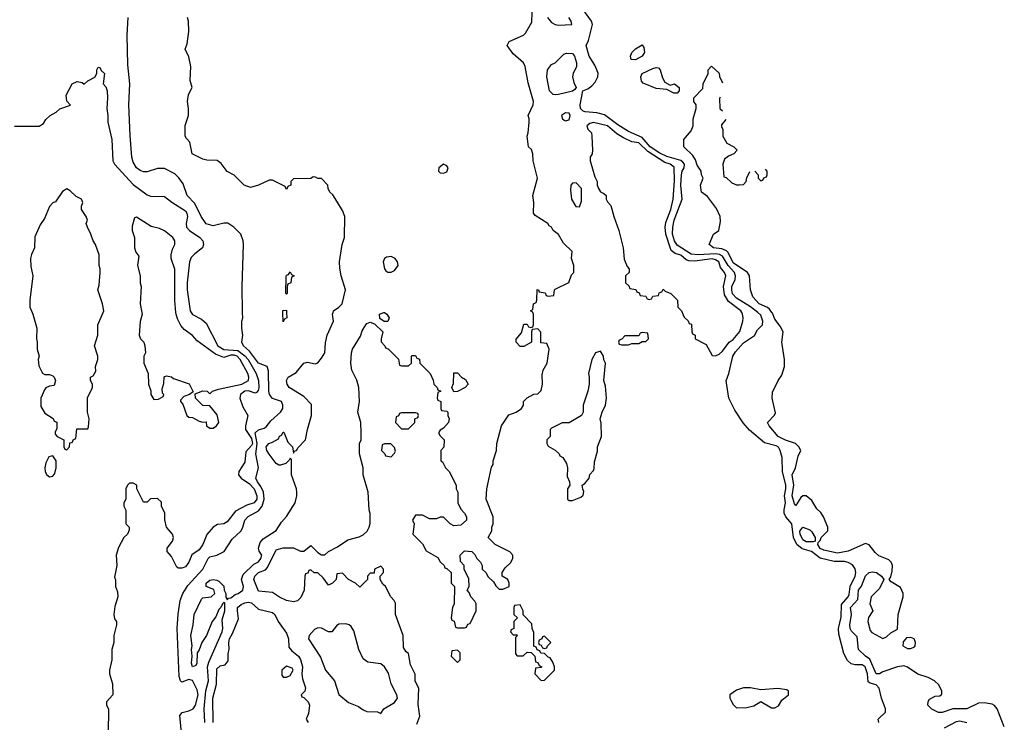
# Model space of a CAD drawing. Header units: inches. Extents: x 1793389 to 1900389, y 320802 to 470796.
# Tile 581 of 656: x 1892240 to 1897886, y 377652 to 381678. Entities that reach past the tile are written whole.
import ezdxf

# ---------------------------------------------------------------- set-up
doc = ezdxf.new("R2010")
doc.units = ezdxf.units.IN
doc.header["$MEASUREMENT"] = 0
doc.layers.add('B8397', color=7, linetype='Continuous')
doc.layers.add('B8398', color=7, linetype='Continuous')

msp = doc.modelspace()

# ---------------------------------------------------------------- linework, layer by layer
at = {"layer": 'B8397', "color": 2}
for points, elevation in [([(1892311.5, 380000), (1892316, 379990), (1892338, 379910), (1892336, 379850), (1892341, 379830), (1892341, 379790), (1892351.3, 379750), (1892346, 379730), (1892350, 379694), (1892370, 379652), (1892384.7, 379644.7), (1892410, 379644.7), (1892430, 379638), (1892438, 379630), (1892444.7, 379610), (1892438, 379582), (1892410, 379578), (1892390, 379568), (1892382, 379558), (1892361.6, 379510), (1892361.5, 379461.5), (1892383.4, 379423.4), (1892432, 379392), (1892438, 379378), (1892452.7, 379372.7), (1892452.7, 379332.7), (1892443.6, 379316.4), (1892443.6, 379303.6), (1892454, 379290), (1892494, 379270), (1892494, 379230), (1892498, 379218), (1892510, 379214), (1892526, 379230), (1892527.3, 379252.7), (1892542, 379258), (1892546, 379270), (1892562, 379278), (1892567.3, 379332.7), (1892630, 379334), (1892634.6, 379345.4), (1892639, 379390), (1892628.7, 379430), (1892628.7, 379511.3), (1892658, 379570), (1892658, 379590), (1892646, 379610), (1892646, 379630), (1892662, 379638), (1892676.4, 379663.6), (1892675.3, 379690), (1892688.7, 379730), (1892688.7, 379750), (1892668.7, 379810), (1892688, 379870), (1892688.7, 379930), (1892717.8, 380000)], 210), ([(1893223.3, 380000), (1893230, 379989), (1893282.5, 379962.5), (1893310, 379939), (1893375.6, 379810), (1893410, 379788.8), (1893490, 379781.7), (1893531.5, 379751.5), (1893550.7, 379730), (1893596.8, 379650), (1893608.7, 379610), (1893610.9, 379569.1), (1893606.6, 379553.4), (1893597.7, 379542.3), (1893590, 379538.4), (1893551.2, 379551.2), (1893530, 379550.2), (1893506.9, 379530), (1893502.6, 379510), (1893518.9, 379458.9), (1893549, 379410), (1893534.5, 379350), (1893534.7, 379330), (1893570, 379277.4), (1893574.7, 379250), (1893570, 379237.6), (1893537.4, 379202.6), (1893530, 379142), (1893496, 379090), (1893495.1, 379070), (1893509.2, 379050), (1893558.4, 379018.4), (1893583.5, 378990), (1893600.4, 378950), (1893599.7, 378930), (1893585.2, 378910), (1893543.1, 378896.9), (1893478, 378862), (1893430, 378800.5), (1893410, 378788.4), (1893374.8, 378785.2), (1893349.5, 378770.5), (1893312.5, 378727.5), (1893289.3, 378670), (1893270, 378641), (1893227.6, 378612.4), (1893209.3, 378570), (1893190, 378542.8), (1893170, 378534.8), (1893150, 378536), (1893141.4, 378541.4), (1893110, 378602), (1893084.7, 378630), (1893084.7, 378650), (1893116, 378690), (1893122.8, 378710), (1893116, 378730), (1893082, 378770), (1893071.6, 378811.6), (1893071.3, 378850), (1893054, 378890), (1893052.7, 378912.7), (1893030, 378934), (1892990, 378932), (1892970, 378914), (1892950, 378914), (1892912, 378990), (1892911.3, 379010), (1892890, 379022), (1892870, 379022), (1892858, 379010), (1892848, 378990), (1892848, 378930), (1892838, 378910), (1892838, 378890), (1892848.4, 378868.4), (1892848, 378790), (1892868, 378770), (1892867.3, 378752.7), (1892858, 378730), (1892838, 378710), (1892805.6, 378654.4), (1892794, 378610), (1892797.2, 378550), (1892784, 378484), (1892788.4, 378468.4), (1892788.7, 378430), (1892800.4, 378400.4), (1892802, 378370), (1892784.7, 378315.3), (1892779, 378270), (1892784, 378244), (1892795.3, 378230), (1892795.3, 378210), (1892779, 378150), (1892779, 378110), (1892768.7, 378070), (1892769, 378010), (1892755.3, 377950), (1892755.3, 377930), (1892772.9, 377872.9), (1892774, 377810), (1892738, 377770), (1892738, 377750), (1892748.4, 377728.4), (1892748, 377590)], 206), ([(1892940.2, 380000), (1892942, 379990), (1892931.3, 379948.7), (1892926, 379870), (1892932, 379850), (1892950.9, 379830.9), (1892958, 379810), (1892962, 379770), (1892952, 379750), (1892952, 379710), (1892976, 379650), (1892978, 379590), (1892991.1, 379551.1), (1892992, 379530), (1893010, 379502), (1893036.4, 379503.6), (1893062, 379518), (1893066, 379530), (1893058, 379538), (1893056.4, 379563.6), (1893067.3, 379592.7), (1893068.4, 379631.6), (1893082, 379638), (1893110, 379631.3), (1893122.8, 379622.8), (1893210.9, 379590.9), (1893234, 379546), (1893214, 379530), (1893181, 379519), (1893162, 379498), (1893162, 379490), (1893174.8, 379474.8), (1893198, 379410), (1893210, 379401), (1893230, 379398), (1893270, 379378), (1893290, 379372), (1893310, 379374), (1893312, 379350), (1893330, 379338), (1893350, 379338), (1893369, 379351), (1893382, 379370), (1893373.2, 379413.2), (1893330, 379466), (1893290, 379468), (1893248, 379510), (1893246, 379534), (1893290, 379551.3), (1893314, 379550), (1893330, 379534), (1893346, 379550), (1893379, 379561), (1893514, 379590), (1893551.6, 379610), (1893554.3, 379630), (1893547.8, 379650), (1893503.5, 379730), (1893487, 379750), (1893470, 379755.7), (1893450, 379755), (1893410, 379742.4), (1893362.2, 379762.2), (1893258, 379838), (1893230, 379869), (1893182.9, 379902.9), (1893164.8, 379924.8), (1893144.2, 379964.2), (1893137, 379990), (1893136, 380000)], 210), ([(1893167.8, 377592.2), (1893157.6, 377690), (1893171.2, 377708.8), (1893210, 377718), (1893234.3, 377730), (1893247.4, 377750), (1893262.7, 377810), (1893257.3, 377837.3), (1893231.8, 377891.8), (1893210, 377896.9), (1893170, 377881.2), (1893162.7, 377890), (1893155.3, 377915.3), (1893142.6, 378190), (1893148.4, 378271.6), (1893160.5, 378350), (1893175.6, 378390), (1893204.1, 378435.9), (1893289.5, 378530), (1893320.7, 378590), (1893330, 378599.3), (1893370, 378610.5), (1893412.3, 378630), (1893458, 378702), (1893509.3, 378750), (1893519.3, 378770), (1893530, 378810.8), (1893550, 378830.6), (1893610, 378864), (1893629.8, 378890.2), (1893641.8, 378930), (1893637.2, 378970), (1893623.3, 379003.3), (1893603, 379030), (1893594.5, 379050), (1893609.6, 379110), (1893593.5, 379190), (1893602.3, 379250), (1893589.8, 379310), (1893610, 379328.7), (1893642.7, 379337.3), (1893654, 379346), (1893680.6, 379379.4), (1893735.4, 379430), (1893748, 379450), (1893749.6, 379470), (1893741.2, 379490), (1893690, 379506.6), (1893672, 379530), (1893667.6, 379550), (1893666, 379666), (1893659, 379690), (1893610, 379709.6), (1893558.2, 379778.2), (1893522.7, 379810), (1893514, 379830), (1893519, 379870), (1893514, 379910), (1893514, 379950), (1893519, 379970), (1893518.4, 380000)], 202), ([(1893301.3, 377650), (1893296.9, 377730), (1893306.9, 377833.1), (1893321.7, 377890), (1893316.4, 377970), (1893323.9, 377996.1), (1893400.5, 378170), (1893404.2, 378190), (1893400.1, 378239.9), (1893417.2, 378290), (1893416.4, 378336.4), (1893410, 378338), (1893402, 378330), (1893394, 378310), (1893382, 378298), (1893364.5, 378255.5), (1893342.8, 378230), (1893310.5, 378150), (1893284.7, 378110), (1893270, 378068), (1893258, 378050), (1893256, 377990), (1893250, 377978), (1893230, 377969.2), (1893226, 377990), (1893229.2, 378030), (1893225.2, 378070), (1893229, 378090), (1893221.2, 378150), (1893235.3, 378210), (1893241.2, 378270), (1893282, 378358), (1893290, 378364.7), (1893338, 378370), (1893359, 378390), (1893352.7, 378412.7), (1893309, 378430), (1893309.3, 378450), (1893330, 378466), (1893350, 378470.5), (1893370, 378466), (1893381, 378461), (1893411.1, 378431.1), (1893412, 378410), (1893422, 378390), (1893422, 378370), (1893430, 378354), (1893436.4, 378363.6), (1893450, 378366), (1893475.9, 378384.1), (1893493.2, 378390), (1893519, 378410), (1893524, 378430), (1893512, 378470), (1893520.7, 378499.3), (1893582, 378558), (1893610, 378571), (1893622.7, 378590), (1893628.7, 378610), (1893612.7, 378632.7), (1893609, 378650), (1893618.4, 378681.6), (1893636.6, 378703.4), (1893710, 378751.3), (1893740.7, 378799.3), (1893770, 378831), (1893819.6, 378910), (1893829.5, 378949.5), (1893829.6, 378970), (1893827.3, 378990), (1893799, 379070), (1893798, 379158), (1893790, 379166), (1893786, 379154), (1893765.4, 379134.6), (1893735.3, 379124.7), (1893726, 379126), (1893710, 379135.3), (1893670, 379189), (1893657.2, 379210), (1893654, 379230), (1893668.7, 379250), (1893690, 379256.3), (1893723.2, 379276.8), (1893730, 379291.3), (1893742, 379298), (1893750, 379314), (1893754, 379314), (1893778, 379258), (1893804.7, 379230), (1893810, 379194), (1893815.3, 379204.7), (1893830, 379212), (1893835.5, 379224.5), (1893879, 379270), (1893889.5, 379330.5), (1893913.2, 379410), (1893913.6, 379473.6), (1893870, 379519), (1893786, 379570), (1893773.2, 379590), (1893769.5, 379610.5), (1893779, 379630), (1893824.4, 379655.6), (1893869.3, 379710.7), (1893890, 379716), (1893934.6, 379705.4), (1893950, 379711.3), (1893970, 379738), (1893989.3, 379770), (1893993.1, 379826.9), (1894003.7, 379870), (1894039.3, 379950), (1894034, 379990), (1894036.5, 380000)], 198), ([(1894518, 377642), (1894533.6, 377686.4), (1894525.6, 377754.4), (1894528.4, 377848.4), (1894508.4, 377888.4), (1894507.3, 377927.3), (1894480.4, 377980.4), (1894470, 378046), (1894456.4, 378056.4), (1894440.4, 378080.4), (1894438, 378150), (1894395.3, 378270), (1894394.6, 378334.6), (1894388, 378350), (1894368, 378370), (1894338, 378430), (1894323.1, 378443.1), (1894306, 378470), (1894306, 378490), (1894326, 378510), (1894326, 378530), (1894310, 378546), (1894274, 378530), (1894272.7, 378507.3), (1894250, 378506), (1894234, 378490), (1894234, 378470), (1894190, 378426), (1894166, 378450), (1894126, 378470), (1894090, 378506), (1894058, 378502), (1894054, 378470), (1894034, 378450), (1894010, 378438), (1893980.4, 378480.4), (1893950, 378508), (1893928, 378508), (1893910, 378526), (1893898, 378522), (1893892.7, 378507.3), (1893878, 378502), (1893874, 378490), (1893872, 378410), (1893852, 378368), (1893832, 378348), (1893810, 378342), (1893769.3, 378349.3), (1893729.1, 378369.1), (1893690, 378395.3), (1893610, 378404), (1893581.6, 378470), (1893587.8, 378490), (1893609.6, 378510), (1893650, 378525.5), (1893661.7, 378538.3), (1893710, 378641), (1893751, 378651), (1893810, 378651.3), (1893850, 378632), (1893870, 378632), (1893910, 378664.7), (1893950, 378624.7), (1893970, 378612), (1893990, 378612), (1894010, 378631.3), (1894063.1, 378656.9), (1894121.5, 378698.5), (1894185.6, 378714.4), (1894210, 378726), (1894232.5, 378747.5), (1894244, 378770), (1894248.9, 378791.1), (1894248.9, 378848.9), (1894244, 378870), (1894239, 378970), (1894208.7, 379070), (1894208.7, 379110), (1894189.1, 379190.9), (1894188.7, 379250), (1894198, 379270), (1894198, 379310), (1894195.3, 379370), (1894179, 379430), (1894188.7, 379490), (1894185.2, 379570), (1894172.9, 379612.9), (1894145.2, 379670), (1894139, 379710), (1894142.7, 379770), (1894149.2, 379790), (1894194.8, 379865.2), (1894204.4, 379895.6), (1894224, 379930), (1894230, 379938), (1894250, 379944.7), (1894274.8, 379934.8), (1894322, 379890), (1894312, 379850), (1894312.7, 379832.7), (1894334, 379810), (1894338, 379798), (1894352.7, 379792.7), (1894412.7, 379732.7), (1894418, 379698), (1894430, 379694), (1894470, 379694), (1894486, 379710), (1894486, 379750), (1894490, 379754), (1894510, 379754), (1894518, 379738), (1894532.7, 379732.7), (1894534, 379710), (1894594, 379650), (1894611.6, 379611.6), (1894614, 379590), (1894634, 379570), (1894638, 379558), (1894654, 379550), (1894638, 379542), (1894634, 379510), (1894638, 379498), (1894654, 379490), (1894654, 379450), (1894658, 379438), (1894690, 379434), (1894694, 379430), (1894694, 379410), (1894702, 379390), (1894698, 379370), (1894670, 379338), (1894650, 379326), (1894642, 379310), (1894650, 379294), (1894674, 379270), (1894671.6, 379228.4), (1894654, 379210), (1894654, 379150), (1894663.6, 379143.6), (1894682, 379110), (1894702, 379090), (1894742, 379010), (1894742, 378990), (1894752, 378970), (1894752, 378910), (1894770, 378874), (1894791.3, 378851.3), (1894802, 378830), (1894802, 378810), (1894770, 378782), (1894730, 378778), (1894708, 378790), (1894670, 378828), (1894650, 378828), (1894630, 378818), (1894590, 378818), (1894550, 378838), (1894510, 378838), (1894492, 378810), (1894502, 378790), (1894494, 378730), (1894550, 378674), (1894570, 378634), (1894636.9, 378596.9), (1894651.6, 378571.6), (1894674, 378550), (1894678, 378538), (1894690, 378534), (1894714, 378510), (1894714, 378450), (1894734, 378430), (1894731.6, 378331.6), (1894722, 378310), (1894714, 378250), (1894718, 378238), (1894731.6, 378231.6), (1894738, 378198), (1894750, 378194), (1894790, 378194), (1894802, 378198), (1894810, 378214), (1894822, 378218), (1894858, 378290), (1894858, 378330), (1894850, 378346), (1894826, 378370), (1894816.4, 378396.4), (1894806, 378410), (1894818, 378430), (1894814.6, 378474.6), (1894788, 378530), (1894788, 378550), (1894767.3, 378572.7), (1894766, 378610), (1894790, 378634), (1894831.6, 378631.6), (1894850, 378614), (1894862, 378590), (1894882, 378570), (1894891.3, 378551.3), (1894892, 378530), (1894912, 378510), (1894925.4, 378485.4), (1894956.9, 378456.9), (1894970, 378434), (1894990, 378414), (1895010, 378414), (1895046, 378430), (1895046, 378450), (1895038, 378470), (1895006, 378490), (1895006, 378510), (1895023.1, 378536.9), (1895053.6, 378566.4), (1895068, 378590), (1895068, 378610), (1895050, 378628), (1894966, 378670), (1894926, 378710), (1894948, 378750), (1894948, 378770), (1894955.3, 378790), (1894955.3, 378830), (1894915.3, 378930), (1894919, 378990), (1894945.2, 379114.8), (1894954, 379130), (1894955.3, 379150), (1894974, 379210), (1894975.3, 379250), (1895002, 379350), (1895045.6, 379414.4), (1895086, 379430), (1895118, 379450), (1895128, 379470), (1895128.7, 379490), (1895150, 379512), (1895188.4, 379531.6), (1895210, 379534), (1895230, 379554), (1895238, 379590), (1895236.4, 379643.6), (1895242, 379670), (1895264, 379710), (1895275.3, 379790), (1895262, 379822), (1895227.3, 379827.3), (1895227.3, 379887.3), (1895210, 379906), (1895178, 379902), (1895174, 379890), (1895174, 379830), (1895130, 379806), (1895110, 379806), (1895086, 379830), (1895087.3, 379847.3), (1895116.4, 379883.6), (1895130, 379934), (1895150, 379934), (1895158, 379918), (1895170, 379914), (1895182, 379918), (1895186, 379930), (1895186, 379990), (1895182.7, 380000)], 194), ([(1893770.4, 380000), (1893771.1, 379968.9), (1893758, 379962), (1893750, 379946), (1893748.7, 380000)], 198), ([(1894331, 380000), (1894346, 379990), (1894358.8, 379970), (1894350, 379948), (1894330, 379948), (1894305.2, 379965.2), (1894304, 379990), (1894328.4, 380000)], 194), ([(1896038.4, 380000), (1896050, 379974), (1896072.7, 379952.7), (1896078, 379938), (1896092.7, 379932.7), (1896094, 379890), (1896098, 379878), (1896114, 379870), (1896114, 379850), (1896176.9, 379816.9), (1896210, 379754), (1896230, 379752), (1896250, 379761), (1896270, 379778), (1896308, 379830), (1896330, 379844.7), (1896368.9, 379891.1), (1896386, 379950), (1896389.2, 379970), (1896385.2, 379990), (1896380.2, 380000)], 194), ([(1897167, 377650), (1897161.6, 377670), (1897203.6, 377710), (1897204.7, 377730), (1897181, 377790), (1897167.9, 377847.9), (1897150, 377866.9), (1897116.2, 377876.2), (1897104.5, 377884.5), (1897101.2, 377930), (1897087.8, 377970), (1897070, 377982.2), (1897030, 377980.5), (1897006.6, 377986.6), (1896985.6, 378005.6), (1896966, 378046), (1896937.5, 378157.5), (1896935.6, 378190), (1896950, 378254), (1896952.2, 378327.8), (1896989.6, 378370), (1896996, 378384), (1897001.5, 378430), (1897029.7, 378490), (1897034, 378510), (1897031.1, 378531.1), (1897015.2, 378555.2), (1896990, 378567.6), (1896970, 378572.6), (1896910, 378572.9), (1896830, 378593.3), (1896779.6, 378630), (1896726.1, 378646.1), (1896696, 378670), (1896676.8, 378710), (1896666.6, 378790), (1896632.8, 378830), (1896624, 378850), (1896623.1, 378870), (1896631.8, 378910), (1896625.7, 378950), (1896633.8, 378990), (1896632.9, 379010), (1896613.3, 379090), (1896611, 379170), (1896599.7, 379210), (1896590, 379229.4), (1896576.6, 379236.6), (1896510, 379253.3), (1896425.3, 379325.3), (1896388.8, 379368.8), (1896341.1, 379441.1), (1896305.7, 379510), (1896291.1, 379608.9), (1896305.6, 379650), (1896328.7, 379750), (1896344.6, 379775.4), (1896390, 379826.9), (1896452.4, 379867.6), (1896470, 379901.6), (1896498.4, 379930), (1896500.5, 379950), (1896490, 379985.2), (1896471.5, 380000)], 190), ([(1897885.6, 377625.6), (1897844, 377730), (1897830, 377748.7), (1897816, 377756), (1897770, 377762.7), (1897738, 377762), (1897670, 377729), (1897590, 377729.2), (1897530, 377708), (1897508.4, 377708.4), (1897470, 377728), (1897448, 377750), (1897448.4, 377771.6), (1897456.4, 377783.6), (1897490, 377802), (1897516.4, 377803.6), (1897527.3, 377812.7), (1897528, 377830), (1897510, 377866), (1897486, 377890), (1897450, 377908.7), (1897390, 377928.7), (1897330, 377968.7), (1897310, 377975.3), (1897274, 377970), (1897190, 377942), (1897170.7, 377929.3), (1897150, 377929.5), (1897114, 378014), (1897089.2, 378030), (1897049.2, 378070), (1897041.2, 378141.2), (1897010, 378174), (1897002, 378190), (1897000.7, 378210), (1897009.6, 378270), (1897002.9, 378310), (1897045.1, 378354.9), (1897049.6, 378410), (1897067.3, 378432.7), (1897090, 378490.8), (1897110, 378510.8), (1897130, 378514.8), (1897152, 378510), (1897182, 378490), (1897194, 378470), (1897170, 378418), (1897122, 378370), (1897114, 378330), (1897132, 378290), (1897107.1, 378252.9), (1897102.8, 378230), (1897117.3, 378177.3), (1897126.4, 378166.4), (1897190, 378131.3), (1897210, 378142), (1897234.6, 378165.4), (1897274, 378186), (1897277, 378270), (1897306, 378370), (1897306, 378390), (1897290, 378424), (1897237.2, 378457.2), (1897226, 378470), (1897235.1, 378484.9), (1897242.9, 378517.1), (1897243.6, 378550), (1897237, 378570), (1897223, 378583), (1897166.6, 378606.6), (1897145.4, 378625.4), (1897110, 378669.4), (1897090, 378676.2), (1896990, 378632), (1896930, 378620.5), (1896850, 378637.6), (1896830, 378647.6), (1896817.2, 378670), (1896818, 378682), (1896830, 378694), (1896835.3, 378710), (1896874, 378750), (1896874.5, 378770), (1896849.6, 378830), (1896833.5, 378853.5), (1896810, 378876), (1896782, 378922), (1896750, 378949.5), (1896730, 378949.3), (1896719.3, 378940.7), (1896690, 378894), (1896683.3, 378903.3), (1896669.7, 378950), (1896678.7, 379010), (1896669.6, 379070.4), (1896689.3, 379110.7), (1896703.1, 379176.9), (1896718, 379210), (1896708, 379230), (1896688.9, 379248.9), (1896631, 379269), (1896589.2, 379290), (1896538, 379350), (1896528, 379370), (1896568.4, 379411.6), (1896574.6, 379425.4), (1896554, 379510), (1896556.4, 379543.6), (1896589, 379610), (1896610, 379642), (1896625.2, 379690), (1896625.2, 379730), (1896609.2, 379830), (1896618, 379890), (1896601.2, 379921.2), (1896570, 379962), (1896555.8, 379995.8), (1896553, 380000)], 186), ([(1893349.7, 377650), (1893347.1, 377790), (1893368.3, 377870), (1893370, 377958), (1893390, 377976), (1893419, 377981), (1893435.3, 378004.7), (1893434.6, 378045.4), (1893442, 378070), (1893439, 378110), (1893443.7, 378130), (1893460.1, 378159.9), (1893494.2, 378245.8), (1893488, 378290), (1893489.7, 378310), (1893510, 378327.3), (1893530, 378336.3), (1893550, 378340.7), (1893570, 378336), (1893610, 378301), (1893690, 378282), (1893702, 378270), (1893722, 378230), (1893770, 378162), (1893780.7, 378130), (1893782.8, 378082.8), (1893800.7, 378060.7), (1893838, 378030), (1893850, 378012), (1893861, 377970), (1893858, 377930), (1893862, 377902), (1893878, 377850), (1893874, 377830), (1893854, 377810), (1893858, 377798), (1893870, 377794), (1893894, 377770), (1893902, 377750), (1893896.9, 377703.1), (1893882, 377670), (1893894, 377650)], 194), ([(1897670, 377649.7), (1897630, 377658.3), (1897610, 377654.3), (1897541.4, 377618.6)], 190)]:
    msp.add_lwpolyline(points, dxfattribs=dict(at, elevation=elevation))
for points, elevation in [([(1895810, 379886), (1895798, 379882), (1895790, 379866), (1895710, 379866), (1895692.7, 379847.3), (1895678, 379842), (1895674, 379830), (1895678, 379818), (1895690, 379814), (1895730, 379814), (1895750, 379822), (1895790, 379822), (1895810, 379834), (1895830, 379834), (1895846, 379850), (1895842, 379882)], 194), ([(1895570, 379778), (1895542, 379770), (1895521, 379730), (1895501, 379650), (1895506, 379630), (1895506, 379590), (1895498, 379550), (1895471, 379470), (1895471.3, 379430), (1895462, 379410), (1895390, 379368), (1895350, 379368), (1895290, 379338), (1895282, 379330), (1895282, 379290), (1895262, 379270), (1895262, 379250), (1895270, 379234), (1895310, 379212), (1895334, 379190), (1895338, 379178), (1895354, 379170), (1895374.4, 379134.4), (1895381, 379110), (1895379.6, 379059.6), (1895392, 379030), (1895394, 379010), (1895382, 378990), (1895382, 378930), (1895390, 378922), (1895410, 378922), (1895458, 378942), (1895470, 378954), (1895475.3, 378975.3), (1895468.4, 378988.4), (1895466, 379010), (1895480.4, 379019.6), (1895506, 379050), (1895508.4, 379071.6), (1895530, 379094), (1895534.6, 379105.4), (1895536.4, 379143.6), (1895553.6, 379206.4), (1895554, 379230), (1895575.3, 379290), (1895574.6, 379365.4), (1895569.1, 379390.9), (1895579, 379430), (1895599, 379470), (1895604, 379510), (1895598, 379578), (1895589, 379610), (1895598, 379710), (1895588.9, 379728.9), (1895588, 379750)], 194), ([(1894730, 379546), (1894718, 379570), (1894727.3, 379592.7), (1894730, 379654), (1894750, 379654), (1894774, 379630), (1894796.9, 379616.9), (1894812, 379590), (1894794, 379570), (1894750, 379548)], 194), ([(1894510, 379426), (1894430, 379426), (1894418, 379422), (1894412.7, 379407.3), (1894398, 379402), (1894394, 379370), (1894430, 379334), (1894470, 379334), (1894506, 379370), (1894506, 379390), (1894522, 379398), (1894526, 379410), (1894522, 379422)], 194), ([(1894367.3, 379247.3), (1894332.7, 379247.3), (1894318, 379242), (1894314, 379210), (1894334, 379190), (1894338, 379178), (1894370, 379174), (1894390, 379194), (1894394.6, 379205.4), (1894390, 379226)], 194), ([(1892430, 379178), (1892407.3, 379172.7), (1892390, 379138), (1892384.4, 379110), (1892387, 379087), (1892396, 379070), (1892410, 379058.8), (1892430, 379062.8), (1892441.5, 379078.5), (1892449.2, 379110), (1892448.7, 379150)], 210), ([(1896750, 378685.4), (1896730, 378698), (1896715.1, 378730), (1896713.2, 378746.8), (1896730, 378770.7), (1896770, 378754), (1896782.5, 378742.5), (1896801, 378710), (1896802, 378690), (1896790, 378686)], 186), ([(1895110, 378326), (1895078, 378322), (1895074, 378310), (1895074, 378270), (1895094, 378250), (1895074, 378230), (1895074, 378190), (1895058, 378182), (1895054, 378170), (1895070, 378154), (1895090, 378154), (1895094, 378150), (1895082, 378138), (1895083.6, 378043.6), (1895092.7, 378032.7), (1895127.3, 378032.7), (1895150, 378054), (1895172.7, 378052.7), (1895194, 378030), (1895198, 377998), (1895210, 377994), (1895218, 377978), (1895234, 377970), (1895230, 377966), (1895198, 377962), (1895194, 377930), (1895230, 377892), (1895250, 377894), (1895306, 377950), (1895306, 377970), (1895296.4, 377996.4), (1895282, 378022), (1895270, 378026), (1895250, 378046), (1895227.3, 378047.3), (1895222, 378062), (1895207.3, 378067.3), (1895202, 378082), (1895187.3, 378087.3), (1895187.3, 378167.3), (1895178, 378190), (1895176.4, 378216.4), (1895127.3, 378267.3), (1895126, 378290)], 194), ([(1894110, 378217), (1894070, 378215.1), (1894056.1, 378203.9), (1894030, 378169.6), (1894010, 378169.6), (1893970, 378191.3), (1893950, 378193.3), (1893930, 378182.9), (1893899.1, 378150), (1893896.3, 378130), (1893965.5, 378025.5), (1893993.4, 377950), (1894044.9, 377890), (1894070.7, 377810.7), (1894125.5, 377765.5), (1894182, 377742), (1894210, 377722.8), (1894230, 377714.8), (1894291.3, 377711.3), (1894310, 377702), (1894328, 377730), (1894390, 377766), (1894406, 377790), (1894402.9, 377810), (1894370, 377873.2), (1894353.9, 377933.9), (1894331.6, 377970), (1894310, 377986.6), (1894236.5, 377996.5), (1894210, 378015.3), (1894185.2, 378070), (1894155.5, 378175.5), (1894140.9, 378200.9), (1894128.7, 378210)], 198), ([(1895250, 378146), (1895238, 378142), (1895234, 378130), (1895218, 378122), (1895214, 378110), (1895218, 378098), (1895230, 378094), (1895238, 378078), (1895250, 378074), (1895262, 378078), (1895266, 378090), (1895286, 378110)], 194), ([(1897350, 378138), (1897324, 378136), (1897306, 378114), (1897304.7, 378090), (1897330, 378074), (1897350, 378075.5), (1897370, 378084.9), (1897375.1, 378090), (1897377, 378110), (1897368.7, 378130)], 186), ([(1894750, 378066), (1894718, 378062), (1894714, 378030), (1894750, 377994), (1894766, 378010), (1894766, 378050)], 194), ([(1893770, 377973.2), (1893742.8, 377950), (1893742.8, 377922.8), (1893751.3, 377911.3), (1893770, 377911), (1893790, 377921), (1893809, 377950), (1893803.1, 377963.1)], 194), ([(1896430, 377848.7), (1896390, 377848.7), (1896350, 377835.3), (1896312, 377810), (1896312, 377790), (1896318, 377778), (1896330, 377754), (1896350, 377734), (1896410, 377736), (1896450, 377746), (1896488.7, 377771.3), (1896550, 377735.5), (1896570, 377735.5), (1896590, 377746.8), (1896610, 377778.8), (1896648.7, 377810), (1896648.7, 377830), (1896638, 377838), (1896586.6, 377846.6), (1896490, 377837.2)], 194)]:
    msp.add_lwpolyline(points, close=True, dxfattribs=dict(at, elevation=elevation))
at = {"layer": 'B8398', "color": 2}
for points, elevation in [([(1895182.7, 380000), (1895182, 380002), (1895168, 380010), (1895182, 380018), (1895186, 380050), (1895202, 380058), (1895206, 380070), (1895207.3, 380132.7), (1895214, 380130), (1895218, 380118), (1895252.7, 380112.7), (1895258, 380098), (1895270, 380094), (1895302, 380098), (1895306, 380130), (1895310, 380134), (1895388.4, 380171.6), (1895404, 380216), (1895418, 380230), (1895418, 380270), (1895404, 380310), (1895408.7, 380350), (1895358, 380398), (1895330, 380448), (1895298, 380470), (1895288.4, 380488.4), (1895276.4, 380496.4), (1895268, 380510), (1895196.4, 380556.4), (1895186, 380570), (1895188, 380630), (1895182, 380670), (1895209, 380770), (1895184, 380870), (1895182, 380910), (1895174, 380934), (1895158, 380950), (1895149, 381010), (1895155.3, 381030), (1895162, 381090), (1895162, 381110), (1895155.3, 381130), (1895184, 381190), (1895185.2, 381210), (1895155.5, 381315.5), (1895139, 381410), (1895128.7, 381430), (1895070, 381482), (1895035.3, 381530), (1895046.3, 381553.7), (1895128.7, 381590), (1895139.6, 381600.4), (1895176.2, 381663.8), (1895179, 381721)], 194), ([(1896471.5, 380000), (1896430, 380033.3), (1896350, 380082.7), (1896327.2, 380107.2), (1896322.4, 380130), (1896324.2, 380150), (1896342, 380190), (1896344.8, 380210), (1896339.3, 380230), (1896301.8, 380270), (1896270, 380322.8), (1896252.5, 380332.5), (1896230, 380335.9), (1896130, 380330.7), (1896090, 380335.3), (1896010, 380386.2), (1895995.3, 380410), (1895983.4, 380450), (1895984.1, 380490), (1895993.1, 380530), (1896038, 380650), (1896030.8, 380730), (1896035, 380790), (1896039.2, 380810), (1896049.7, 380830), (1896051.1, 380850), (1896042.2, 380862.2), (1896030, 380871.9), (1895950, 380894), (1895910, 380912.5), (1895854.5, 380950), (1895810, 381002.7), (1895730, 381037.2), (1895670, 381074.7), (1895593.6, 381133.6), (1895550, 381144.7), (1895482, 381150), (1895470, 381153.6), (1895456.3, 381170), (1895453, 381190), (1895468.7, 381270), (1895497.6, 381282.4), (1895521.1, 381298.9), (1895540.6, 381319.4), (1895555.8, 381350), (1895556, 381370), (1895549.8, 381390), (1895538.2, 381418.2), (1895505.1, 381470), (1895489, 381530), (1895502, 381558), (1895524.7, 381650), (1895518.7, 381670), (1895474.5, 381730)], 190), ([(1893518.4, 380000), (1893515.3, 380150), (1893524, 380390), (1893522, 380410), (1893508, 380450), (1893468, 380490), (1893432.7, 380512.7), (1893410, 380512.7), (1893350, 380497.2), (1893310, 380509.2), (1893281.2, 380550), (1893244.5, 380624.5), (1893200.9, 380670), (1893177.5, 380737.5), (1893152.5, 380772.5), (1893130, 380794), (1893070, 380825.2), (1893030, 380825.2), (1892970, 380806), (1892950, 380806), (1892930, 380813.2), (1892910, 380829.2), (1892890, 380862), (1892882.9, 380890), (1892873.8, 381013.8), (1892866, 381190), (1892871.8, 381310), (1892860.1, 381420.1), (1892856.2, 381590), (1892861.6, 381690)], 202), ([(1894036.5, 380000), (1894039, 380010), (1894070, 380031), (1894089.3, 380050.7), (1894108.7, 380130), (1894084, 380210), (1894074.8, 380254.8), (1894073.3, 380290), (1894089.6, 380390.4), (1894101.6, 380430), (1894103.6, 380550), (1894090, 380585.2), (1894058, 380638), (1894034.6, 380674.6), (1894018, 380690), (1894008, 380710), (1894006, 380730), (1893970, 380768), (1893950, 380768), (1893936.4, 380776.4), (1893922, 380778), (1893910, 380768), (1893810, 380766), (1893794, 380750), (1893794, 380730), (1893778, 380722), (1893770, 380706), (1893762, 380722), (1893690, 380758), (1893670, 380758), (1893610, 380729), (1893563.6, 380716.4), (1893528, 380730), (1893470, 380788), (1893428.9, 380808.9), (1893394.8, 380854.8), (1893372.1, 380872.1), (1893313.6, 380873.6), (1893290, 380879), (1893228.7, 380910), (1893216.4, 380976.4), (1893196.4, 380996.4), (1893188.9, 381011.1), (1893189.1, 381070.9), (1893208.7, 381130), (1893208.7, 381170), (1893202, 381210), (1893208, 381250), (1893228, 381290), (1893218, 381330), (1893222, 381410), (1893210, 381466), (1893188.7, 381510), (1893200.4, 381539.6), (1893208.9, 381611.1), (1893208.7, 381670), (1893202, 381690)], 198), ([(1895266.8, 381690), (1895290, 381662.8), (1895310, 381650.8), (1895330, 381646.8), (1895406, 381650), (1895402, 381670), (1895389, 381690)], 194), ([(1892210, 381068), (1892351.6, 381068.4), (1892376.9, 381083.1), (1892390, 381106), (1892414, 381130), (1892450, 381148), (1892470, 381168), (1892530.8, 381189.2), (1892511, 381211), (1892506.4, 381246.4), (1892541, 381310), (1892570, 381324), (1892599, 381319), (1892610, 381308), (1892630, 381328), (1892671.3, 381348.7), (1892682, 381370), (1892682, 381390), (1892690, 381406), (1892702, 381402), (1892707.3, 381387.3), (1892726, 381370), (1892718, 381310), (1892733.6, 381293.6), (1892742, 381270), (1892744, 381230), (1892739, 381170), (1892745.2, 381130), (1892745.2, 381090), (1892768.9, 380991.1), (1892774, 380870), (1892784, 380850), (1892890, 380734), (1892970, 380675.1), (1892990, 380666), (1893070, 380664), (1893111.9, 380631.9), (1893190, 380582.7), (1893198.4, 380570), (1893201.6, 380550), (1893194, 380510), (1893197, 380490), (1893212.7, 380470), (1893272.7, 380430), (1893289.2, 380410), (1893294, 380390), (1893288.7, 380370), (1893243.3, 380336.7), (1893223.8, 380316.2), (1893214.5, 380290), (1893200.7, 380170), (1893200.7, 380130), (1893217.2, 380010), (1893223.3, 380000)], 206), ([(1896553, 380000), (1896539.5, 380019.5), (1896528.5, 380028.5), (1896479.5, 380050), (1896444.5, 380090), (1896429.4, 380130), (1896425.2, 380210), (1896414, 380230), (1896330, 380285.7), (1896303.1, 380343.1), (1896292.7, 380352.7), (1896265.3, 380365.3), (1896218, 380370), (1896194, 380390), (1896218, 380450), (1896249, 380471), (1896257.5, 380522.5), (1896257, 380550), (1896236, 380596), (1896184.1, 380664.1), (1896149.2, 380690), (1896144, 380730), (1896158, 380770), (1896148.9, 380788.9), (1896148, 380810), (1896124.8, 380844.8), (1896115.1, 380875.1), (1896100.2, 380900.2), (1896048, 380950), (1896048.4, 380991.6), (1896090, 381042), (1896102, 381070), (1896102, 381110), (1896118, 381170), (1896118, 381190), (1896106, 381210), (1896106, 381230), (1896156.4, 381283.6), (1896158, 381310), (1896188, 381370), (1896188.4, 381391.6), (1896207.3, 381412.7), (1896251.6, 381371.6), (1896252.7, 381352.7), (1896269.5, 381315.5)], 186), ([(1896255.5, 381233.5), (1896252.7, 381227.3), (1896254, 381170), (1896269.9, 381155.3)], 186), ([(1896380.2, 380000), (1896375.1, 380010), (1896303.3, 380063.3), (1896281, 380101), (1896274.7, 380150), (1896289.4, 380210), (1896280.9, 380230), (1896258, 380258), (1896249.4, 380290), (1896230, 380302.4), (1896210, 380307.6), (1896110, 380294.5), (1896076.9, 380296.9), (1896062, 380302), (1896030, 380329.3), (1895998, 380338), (1895975.4, 380355.4), (1895945.6, 380450), (1895942, 380490), (1895944.2, 380515.8), (1895974, 380590), (1895987, 380650), (1895994.7, 380754.7), (1895992.2, 380832.2), (1895970, 380849.5), (1895940, 380860), (1895842, 380922), (1895790, 380971.9), (1895750, 380978.3), (1895701.8, 381001.8), (1895664.2, 381024.2), (1895610, 381069.5), (1895530, 381089), (1895510, 381084), (1895491.3, 381070), (1895498, 381050), (1895518, 381030), (1895521, 381010), (1895524.7, 380930), (1895522, 380910), (1895511.3, 380890), (1895511.3, 380870), (1895538, 380778), (1895551.3, 380750), (1895551.3, 380730), (1895558, 380710), (1895570, 380692), (1895590, 380682), (1895602, 380670), (1895602, 380650), (1895610, 380634), (1895630, 380614), (1895646, 380550), (1895676, 380470), (1895701, 380370), (1895706.4, 380306.4), (1895723.6, 380263.6), (1895734, 380250), (1895734, 380230), (1895714, 380210), (1895714, 380170), (1895732.7, 380152.7), (1895738, 380138), (1895772.7, 380132.7), (1895778, 380118), (1895792.7, 380112.7), (1895798, 380098), (1895830, 380094), (1895838, 380078), (1895850, 380074), (1895862, 380078), (1895870, 380094), (1895902, 380098), (1895907.3, 380112.7), (1895922, 380118), (1895930, 380134), (1895942, 380122), (1895974, 380110), (1896011.6, 380071.6), (1896014, 380030), (1896034, 380010), (1896038.4, 380000)], 194), ([(1896289.8, 381105.4), (1896263.6, 381076.4), (1896263.6, 381063.6), (1896272, 381050), (1896272, 381010), (1896294, 380970), (1896334, 380950), (1896354, 380930), (1896334, 380910), (1896303.6, 380896.4), (1896282, 380878), (1896272, 380850), (1896278, 380778), (1896290, 380774), (1896323.6, 380743.6), (1896350, 380732), (1896367.3, 380732.7), (1896390, 380734), (1896406, 380750), (1896408.4, 380771.6), (1896426.5, 380807.9)], 186), ([(1896454.3, 380809.7), (1896474, 380790), (1896474, 380770), (1896490, 380754), (1896502, 380758), (1896507.3, 380772.7), (1896522, 380778), (1896526, 380790), (1896526, 380810), (1896516.6, 380821.2)], 186), ([(1892717.8, 380000), (1892722, 380010), (1892715.3, 380050), (1892688.7, 380130), (1892696.4, 380156.4), (1892702, 380230), (1892702, 380250), (1892695.3, 380270), (1892695.3, 380330), (1892675.3, 380390), (1892662, 380410), (1892648.7, 380450), (1892628.7, 380490), (1892622, 380510), (1892628.7, 380530), (1892622, 380550), (1892595.3, 380590), (1892595.3, 380610), (1892602, 380630), (1892595.3, 380650), (1892564.7, 380664.7), (1892530, 380698), (1892510, 380708), (1892486, 380694), (1892444.7, 380635.3), (1892430, 380628), (1892410, 380608), (1892382, 380538), (1892356.9, 380503.1), (1892326, 380434), (1892324.7, 380370), (1892307.3, 380332.7), (1892302.8, 380310), (1892303.5, 380263.5), (1892314.8, 380210), (1892298, 380070), (1892298, 380030), (1892311.5, 380000)], 210), ([(1893136, 380000), (1893129.3, 380069.3), (1893129.3, 380249.3), (1893109, 380310), (1893109.1, 380330.9), (1893116.5, 380363.5), (1893129, 380390), (1893129, 380410), (1893119, 380430), (1893070, 380469), (1893042, 380482), (1892993.6, 380493.6), (1892910, 380546), (1892898, 380542), (1892885.4, 380494.6), (1892884.7, 380470), (1892898, 380430), (1892898, 380370), (1892906.4, 380346.4), (1892923.6, 380323.6), (1892916, 380270), (1892930.9, 380210.9), (1892931, 380170), (1892936, 380150), (1892931, 380050), (1892940.2, 380000)], 210), ([(1893748.7, 380000), (1893748.4, 380011.6), (1893770, 380014), (1893770.4, 380000)], 198), ([(1894328.4, 380000), (1894330, 380000.7), (1894331, 380000)], 194)]:
    msp.add_lwpolyline(points, dxfattribs=dict(at, elevation=elevation))
for points, elevation in [([(1895770, 381448.7), (1895746, 381450), (1895742, 381470), (1895749, 381490), (1895770, 381511.3), (1895810, 381534), (1895819.6, 381519.6), (1895822, 381490), (1895810, 381468.7)], 186), ([(1895310, 381246.6), (1895298, 381250), (1895277.2, 381270), (1895262, 381350), (1895267, 381390), (1895290, 381421), (1895310, 381431), (1895360.2, 381479.8), (1895374.6, 381485.4), (1895410, 381484.7), (1895421, 381470), (1895432.7, 381430), (1895432.4, 381410), (1895414.4, 381370), (1895410.4, 381350), (1895417.3, 381317.3), (1895430.7, 381289.3), (1895422.8, 381277.2), (1895410.6, 381269.4), (1895330, 381249.3)], 190), ([(1895970, 381302), (1895994, 381310), (1896022, 381290), (1896022, 381270), (1896010, 381258), (1895990, 381258), (1895950, 381278), (1895890, 381284), (1895814.6, 381314.6), (1895805.2, 381325.2), (1895803.1, 381336.9), (1895802, 381350), (1895808.7, 381370), (1895870, 381398), (1895890, 381404.7), (1895902, 381402), (1895912, 381390), (1895925.4, 381345.4), (1895939.6, 381319.6)], 186), ([(1895370, 381144), (1895346, 381130), (1895352, 381110), (1895362, 381102), (1895370, 381098), (1895390, 381104.7), (1895397.2, 381130), (1895390, 381142)], 194), ([(1894670, 380849.5), (1894643, 380830), (1894642, 380810), (1894650, 380800.7), (1894670, 380798.4), (1894690, 380806.4), (1894697.6, 380830), (1894690, 380840.9)], 198), ([(1895430, 380744), (1895410, 380742), (1895401, 380730), (1895398.5, 380701.5), (1895404.4, 380650), (1895428.2, 380608.2), (1895450, 380606), (1895462, 380638), (1895461.2, 380710)], 194), ([(1894370, 380321.2), (1894342.8, 380317.2), (1894332, 380310), (1894324.7, 380290), (1894332, 380250), (1894339.6, 380239.6), (1894350, 380232), (1894370, 380231.3), (1894390, 380241), (1894409.2, 380270), (1894406, 380290), (1894393.2, 380310)], 198), ([(1893770, 380106), (1893766, 380110), (1893767.3, 380207.3), (1893770, 380214), (1893782, 380218), (1893790, 380234), (1893798, 380218), (1893814, 380210), (1893798, 380202), (1893794, 380170), (1893778, 380162), (1893774, 380150), (1893774, 380110)], 198)]:
    msp.add_lwpolyline(points, close=True, dxfattribs=dict(at, elevation=elevation))

doc.saveas('drawing.dxf')
